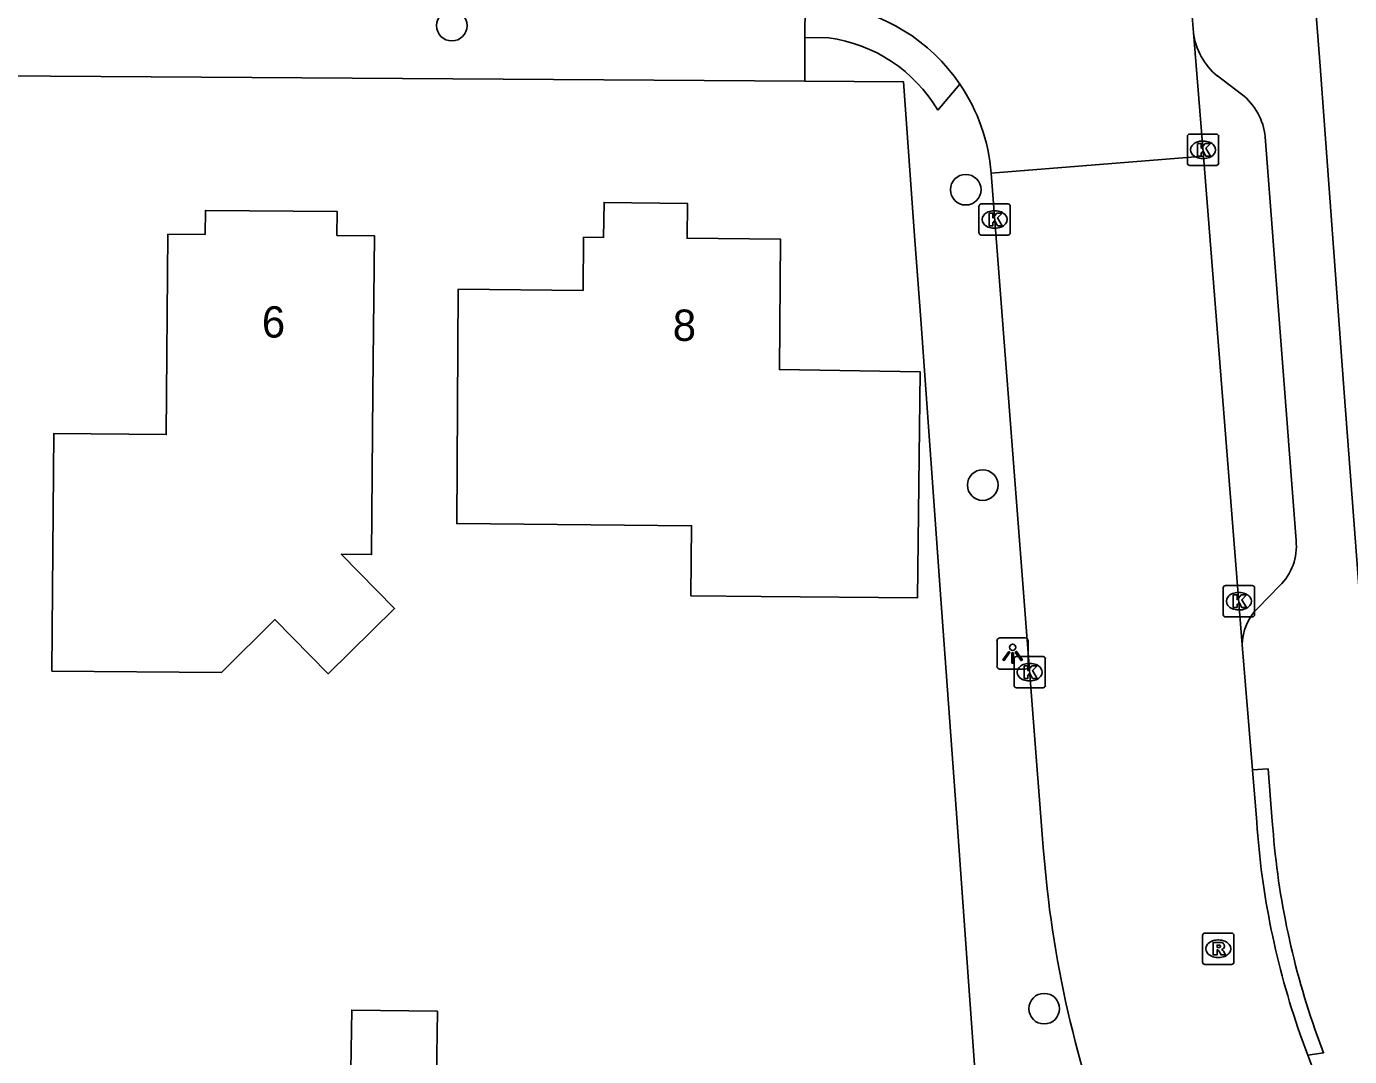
# Model space of a CAD drawing. Extents: x 157321 to 158827, y 386650 to 388532.
# Drawn here: x 158298.39 to 158340.69, y 387685.63 to 387718.56 of the extents above; entities that cross this region are included whole.
import ezdxf

# ---------------------------------------------------------------- set-up
doc = ezdxf.new("R2010")
doc.units = 0
for name, color, linetype in [('IMGEO_Boom', 7, 'Continuous'), ('IMGEO_Kolk', 7, 'Continuous'), ('IMGEO_Lichtpunt', 7, 'Continuous'), ('IMGEO_Muur', 7, 'Continuous'), ('IMGEO_Pand', 7, 'Continuous'), ('IMGEO_Pand_nummerreeks', 7, 'Continuous'), ('IMGEO_Rijbaan_lokaal_open', 7, 'Continuous'), ('IMGEO_Rioolput', 7, 'Continuous'), ('IMGEO_Voetpad_open', 7, 'Continuous')]:
    doc.layers.add(name, color=color, linetype=linetype)

msp = doc.modelspace()

# ---------------------------------------------------------------- linework, layer by layer
at = {"layer": 'IMGEO_Boom'}
for centre in [(158311.985, 387718.587), (158328.417, 387713.342), (158328.96, 387703.9), (158330.926, 387687.162)]:
    msp.add_circle(centre, 0.489, dxfattribs=at)
at = {"layer": 'IMGEO_Kolk'}
for p, q in [((158335.503, 387714.192), (158335.503, 387715.044)), ((158335.578, 387715.118), (158336.43, 387715.118)), ((158335.991, 387714.898), (158336.016, 387714.898)), ((158336.504, 387715.044), (158336.504, 387714.192)), ((158336.014, 387714.338), (158335.989, 387714.338)), ((158336.43, 387714.118), (158335.578, 387714.118)), ((158328.841, 387711.963), (158328.841, 387712.815)), ((158328.916, 387712.889), (158329.768, 387712.889)), ((158329.329, 387712.669), (158329.354, 387712.669)), ((158329.842, 387712.815), (158329.842, 387711.963)), ((158329.768, 387711.889), (158328.916, 387711.889)), ((158329.352, 387712.109), (158329.327, 387712.109)), ((158336.651, 387699.761), (158336.651, 387700.613)), ((158336.726, 387700.687), (158337.578, 387700.687)), ((158337.139, 387700.467), (158337.164, 387700.467)), ((158337.652, 387700.613), (158337.652, 387699.761)), ((158337.578, 387699.687), (158336.726, 387699.687)), ((158337.162, 387699.907), (158337.137, 387699.907)), ((158329.961, 387697.492), (158329.961, 387698.344)), ((158330.036, 387698.418), (158330.888, 387698.418)), ((158330.962, 387698.344), (158330.962, 387697.492)), ((158330.449, 387698.198), (158330.474, 387698.198)), ((158330.888, 387697.418), (158330.036, 387697.418)), ((158330.472, 387697.638), (158330.447, 387697.638))]:
    msp.add_line(p, q, dxfattribs=at)
for points in [[(158335.503, 387714.192), (158335.503, 387715.044)], [(158335.578, 387715.118), (158336.43, 387715.118)], [(158335.824, 387714.818), (158335.947, 387714.818), (158335.947, 387714.667), (158336.077, 387714.818), (158336.241, 387714.818), (158336.095, 387714.667), (158336.248, 387714.418), (158336.096, 387714.418), (158336.011, 387714.582), (158335.947, 387714.515), (158335.947, 387714.418), (158335.824, 387714.418), (158335.824, 387714.818)], [(158336.504, 387715.044), (158336.504, 387714.192)], [(158336.43, 387714.118), (158335.578, 387714.118)], [(158328.841, 387711.963), (158328.841, 387712.815)], [(158328.916, 387712.889), (158329.768, 387712.889)], [(158329.842, 387712.815), (158329.842, 387711.963)], [(158329.162, 387712.589), (158329.285, 387712.589), (158329.285, 387712.438), (158329.415, 387712.589), (158329.579, 387712.589), (158329.433, 387712.438), (158329.586, 387712.189), (158329.434, 387712.189), (158329.349, 387712.353), (158329.285, 387712.286), (158329.285, 387712.189), (158329.162, 387712.189), (158329.162, 387712.589)], [(158329.768, 387711.889), (158328.916, 387711.889)], [(158336.651, 387699.761), (158336.651, 387700.613)], [(158336.726, 387700.687), (158337.578, 387700.687)], [(158336.972, 387700.387), (158337.095, 387700.387), (158337.095, 387700.236), (158337.225, 387700.387), (158337.389, 387700.387), (158337.243, 387700.236), (158337.396, 387699.987), (158337.244, 387699.987), (158337.159, 387700.151), (158337.095, 387700.084), (158337.095, 387699.987), (158336.972, 387699.987), (158336.972, 387700.387)], [(158337.652, 387700.613), (158337.652, 387699.761)], [(158337.578, 387699.687), (158336.726, 387699.687)], [(158329.961, 387697.492), (158329.961, 387698.344)], [(158330.036, 387698.418), (158330.888, 387698.418)], [(158330.962, 387698.344), (158330.962, 387697.492)], [(158330.282, 387698.118), (158330.405, 387698.118), (158330.405, 387697.967), (158330.535, 387698.118), (158330.699, 387698.118), (158330.553, 387697.967), (158330.706, 387697.718), (158330.554, 387697.718), (158330.469, 387697.882), (158330.405, 387697.815), (158330.405, 387697.718), (158330.282, 387697.718), (158330.282, 387698.118)], [(158330.888, 387697.418), (158330.036, 387697.418)]]:
    msp.add_lwpolyline(points, dxfattribs=at)
for centre, start, end in [((158335.58, 387715.042), 91.552, 178.448), ((158335.58, 387715.042), 91.552, 178.448), ((158336.428, 387715.042), 1.552, 88.448), ((158336.428, 387715.042), 1.552, 88.448), ((158335.58, 387714.194), 181.552, 268.448), ((158335.58, 387714.194), 181.552, 268.448), ((158336.428, 387714.194), 271.552, 358.448), ((158336.428, 387714.194), 271.552, 358.448), ((158328.918, 387712.813), 91.552, 178.448), ((158328.918, 387712.813), 91.552, 178.448), ((158329.766, 387712.813), 1.552, 88.448), ((158329.766, 387712.813), 1.552, 88.448), ((158328.918, 387711.965), 181.552, 268.448), ((158328.918, 387711.965), 181.552, 268.448), ((158329.766, 387711.965), 271.552, 358.448), ((158329.766, 387711.965), 271.552, 358.448), ((158336.728, 387700.611), 91.552, 178.448), ((158336.728, 387700.611), 91.552, 178.448), ((158337.576, 387700.611), 1.552, 88.448), ((158337.576, 387700.611), 1.552, 88.448), ((158336.728, 387699.763), 181.552, 268.448), ((158336.728, 387699.763), 181.552, 268.448), ((158337.576, 387699.763), 271.552, 358.448), ((158337.576, 387699.763), 271.552, 358.448), ((158330.038, 387698.342), 91.552, 178.448), ((158330.038, 387698.342), 91.552, 178.448), ((158330.886, 387698.342), 1.552, 88.448), ((158330.886, 387698.342), 1.552, 88.448), ((158330.038, 387697.494), 181.552, 268.448), ((158330.038, 387697.494), 181.552, 268.448), ((158330.886, 387697.494), 271.552, 358.448), ((158330.886, 387697.494), 271.552, 358.448)]:
    msp.add_arc(centre, 0.0765, start, end, dxfattribs=at)
for centre, major_axis, ratio, start_param, end_param in [((158335.99, 387714.618), (-0.387, 0.002), 0.722429, 4.712389, 7.853982), ((158336.015, 387714.618), (-0.39, 0.002), 0.717154, 1.570796, 4.712389), ((158329.328, 387712.389), (-0.387, 0.002), 0.722429, 4.712389, 7.853982), ((158329.353, 387712.389), (-0.39, 0.002), 0.717154, 1.570796, 4.712389), ((158337.138, 387700.187), (-0.387, 0.002), 0.722429, 4.712389, 7.853982), ((158337.163, 387700.187), (-0.39, 0.002), 0.717154, 1.570796, 4.712389), ((158330.448, 387697.918), (-0.387, 0.002), 0.722429, 4.712389, 7.853982), ((158330.473, 387697.918), (-0.39, 0.002), 0.717154, 1.570796, 4.712389)]:
    msp.add_ellipse(centre, major_axis=major_axis, ratio=ratio, start_param=start_param, end_param=end_param, dxfattribs=at)
at = {"layer": 'IMGEO_Lichtpunt'}
for p, q in [((158329.417, 387698.917), (158329.417, 387698.11)), ((158329.417, 387698.917), (158329.417, 387698.11)), ((158330.319, 387699.012), (158329.511, 387699.012)), ((158330.319, 387699.012), (158329.511, 387699.012)), ((158330.413, 387698.11), (158330.413, 387698.917)), ((158330.413, 387698.11), (158330.413, 387698.917)), ((158329.511, 387698.016), (158330.319, 387698.016)), ((158329.511, 387698.016), (158330.319, 387698.016))]:
    msp.add_line(p, q, dxfattribs=at)
for points in [[(158329.791, 387698.581), (158329.83, 387698.553), (158329.642, 387698.291), (158329.604, 387698.318), (158329.791, 387698.581)], [(158329.893, 387698.533), (158329.94, 387698.533), (158329.94, 387698.211), (158329.893, 387698.211), (158329.893, 387698.533)], [(158330.003, 387698.553), (158330.041, 387698.58), (158330.228, 387698.318), (158330.189, 387698.29), (158330.003, 387698.553)]]:
    msp.add_lwpolyline(points, dxfattribs=at)
msp.add_circle((158329.916, 387698.715), 0.0994, dxfattribs=at)
for centre, start, end in [((158329.511, 387698.917), 90, 180), ((158329.511, 387698.917), 90, 180), ((158330.319, 387698.917), 0, 90), ((158330.319, 387698.917), 0, 90), ((158329.511, 387698.11), 180, 270), ((158329.511, 387698.11), 180, 270), ((158330.319, 387698.11), 270, 0), ((158330.319, 387698.11), 270, 360)]:
    msp.add_arc(centre, 0.0946, start, end, dxfattribs=at)
at = {"layer": 'IMGEO_Muur'}
for points in [[(158340.521, 387706.857), (158339.75, 387717.295)], [(158327.618, 387700.261), (158328.107, 387693.555)]]:
    msp.add_lwpolyline(points, dxfattribs=at)
at = {"layer": 'IMGEO_Pand'}
for points in [[(158299.2, 387697.95), (158299.221, 387700.545), (158299.261, 387705.544), (158302.858, 387705.515), (158302.91, 387711.92), (158304.1, 387711.911), (158304.106, 387712.681), (158308.316, 387712.65), (158308.311, 387711.879), (158309.51, 387711.87), (158309.466, 387706.871), (158309.42, 387701.68), (158308.45, 387701.687), (158310.155, 387699.957), (158308.036, 387697.868), (158306.331, 387699.598), (158304.618, 387697.911), (158299.2, 387697.95)], [(158319.63, 387700.36), (158319.651, 387702.597), (158312.142, 387702.667), (158312.185, 387710.161), (158316.184, 387710.121), (158316.2, 387711.82), (158316.839, 387711.814), (158316.852, 387712.937), (158319.521, 387712.905), (158319.508, 387711.788), (158322.5, 387711.76), (158322.46, 387707.59), (158326.96, 387707.52), (158326.88, 387700.3), (158321.881, 387700.341), (158319.63, 387700.36)], [(158307.453, 387682.214), (158307.494, 387685.218), (158308.762, 387685.201), (158308.788, 387687.119), (158311.525, 387687.082), (158311.459, 387682.16), (158307.453, 387682.214)]]:
    msp.add_lwpolyline(points, dxfattribs=at)
at = {"layer": 'IMGEO_Rijbaan_lokaal_open'}
for points in [[(158335.7, 387718.371), (158335.656, 387718.878)], [(158336.015, 387714.412), (158335.7, 387718.371)], [(158336.015, 387714.412), (158329.228, 387713.872)], [(158337.257, 387698.793), (158336.015, 387714.412)], [(158329.228, 387713.872), (158330.896, 387692.312)], [(158337.583, 387694.795), (158337.257, 387698.793)], [(158337.72, 387693.123), (158337.583, 387694.795)], [(158339.35, 387685.678), (158339.11, 387686.341)]]:
    msp.add_lwpolyline(points, dxfattribs=at)
for centre, radius, start, end in [((158323.385, 387713.424), 5.859, 34.2144, 82.931), ((158323.377, 387713.418), 5.869, 4.4359, 34.2124), ((158363.512, 387694.876), 25.851, 183.8876, 199.2776), ((158366.344, 387694.968), 35.547, 184.2849, 201.3717), ((158370.627, 387697.406), 33.403, 200.5547, 215.5158)]:
    msp.add_arc(centre, radius, start, end, dxfattribs=at)
at = {"layer": 'IMGEO_Rioolput'}
for p, q in [((158335.991, 387688.652), (158335.991, 387689.504)), ((158336.066, 387689.578), (158336.918, 387689.578)), ((158336.479, 387689.358), (158336.504, 387689.358)), ((158336.992, 387689.504), (158336.992, 387688.652)), ((158336.918, 387688.578), (158336.066, 387688.578)), ((158336.502, 387688.798), (158336.477, 387688.798))]:
    msp.add_line(p, q, dxfattribs=at)
for points in [[(158335.991, 387688.652), (158335.991, 387689.504)], [(158336.066, 387689.578), (158336.918, 387689.578)], [(158336.992, 387689.504), (158336.992, 387688.652)], [(158336.58, 387689.276), (158336.328, 387689.278), (158336.328, 387688.878)], [(158336.328, 387688.878), (158336.452, 387688.878), (158336.452, 387689.04), (158336.463, 387689.04)], [(158336.506, 387689.197), (158336.452, 387689.197), (158336.452, 387689.116)], [(158336.452, 387689.116), (158336.504, 387689.116)], [(158336.51, 387689.011), (158336.581, 387688.878), (158336.721, 387688.878), (158336.656, 387689.004)], [(158336.918, 387688.578), (158336.066, 387688.578)]]:
    msp.add_lwpolyline(points, dxfattribs=at)
for centre, radius, start, end in [((158336.068, 387689.502), 0.0765, 91.552, 178.448), ((158336.068, 387689.502), 0.0765, 91.552, 178.448), ((158336.916, 387689.502), 0.0765, 1.552, 88.448), ((158336.916, 387689.502), 0.0765, 1.552, 88.448), ((158336.462, 387688.987), 0.0533, 26.0293, 88.6989), ((158336.488, 387689.305), 0.19, 274.7715, 282.9687), ((158336.512, 387689.101), 0.0964, 77.0061, 93.1865), ((158336.526, 387689.158), 0.0378, 276.6634, 79.6772), ((158336.579, 387689.166), 0.109, 350.3612, 89.416), ((158336.577, 387689.166), 0.112, 277.5842, 350.9817), ((158336.561, 387688.951), 0.108, 29.5134, 73.7905), ((158336.068, 387688.654), 0.0765, 181.552, 268.448), ((158336.068, 387688.654), 0.0765, 181.552, 268.448), ((158336.916, 387688.654), 0.0765, 271.552, 358.448), ((158336.916, 387688.654), 0.0765, 271.552, 358.448)]:
    msp.add_arc(centre, radius, start, end, dxfattribs=at)
for centre, major_axis, ratio, start_param, end_param in [((158336.478, 387689.078), (-0.387, 0.002), 0.722429, 4.712389, 7.853982), ((158336.503, 387689.078), (-0.39, 0.002), 0.717154, 1.570796, 4.712389)]:
    msp.add_ellipse(centre, major_axis=major_axis, ratio=ratio, start_param=start_param, end_param=end_param, dxfattribs=at)
at = {"layer": 'IMGEO_Voetpad_open'}
for points in [[(158333.326, 387734.301), (158333.407, 387732.502), (158335.77, 387732.84), (158335.788, 387732.607), (158338.533, 387732.888), (158339.75, 387717.295), (158340.521, 387706.857), (158341.469, 387694.325), (158346.485, 387694.705), (158346.523, 387694.708)], [(158323.278, 387718.203), (158323.284, 387719.243)], [(158323.269, 387716.806), (158323.278, 387718.203)], [(158324.036, 387718.198), (158323.278, 387718.203)], [(158323.269, 387716.806), (158254.131, 387717.274)], [(158337.237, 387716.398), (158336.464, 387716.977)], [(158329.008, 387681.039), (158328.107, 387693.555), (158327.618, 387700.261), (158326.979, 387709.189), (158326.795, 387711.731), (158326.431, 387716.785), (158323.269, 387716.806)], [(158328.23, 387716.718), (158327.527, 387715.887)], [(158338.978, 387702.129), (158337.994, 387715.033)], [(158337.754, 387699.965), (158338.454, 387700.676)], [(158338.219, 387693.157), (158338.082, 387694.825), (158337.583, 387694.795)], [(158339.35, 387685.678), (158339.856, 387685.753), (158339.582, 387686.506)]]:
    msp.add_lwpolyline(points, dxfattribs=at)
for centre, radius, start, end in [((158323.385, 387713.422), 4.82, 30.7553, 82.2366), ((158337.803, 387718.617), 2.118, 186.6795, 230.7716), ((158336.001, 387714.82), 2.004, 6.0904, 51.9332), ((158337.229, 387701.939), 1.759, 314.1321, 6.206), ((158338.934, 387698.773), 1.677, 134.7186, 179.3215), ((158363.536, 387694.88), 25.375, 183.8935, 199.2692)]:
    msp.add_arc(centre, radius, start, end, dxfattribs=at)

# ---------------------------------------------------------------- texts
at = {"layer": 'IMGEO_Pand_nummerreeks'}
for s, rotation, p in [('6', 359.5659, (158305.91, 387708.618)), ('8', 359.4543, (158319.047, 387708.513))]:
    msp.add_text(s, height=1, rotation=rotation, dxfattribs=at).set_placement(p)

doc.saveas('drawing.dxf')
